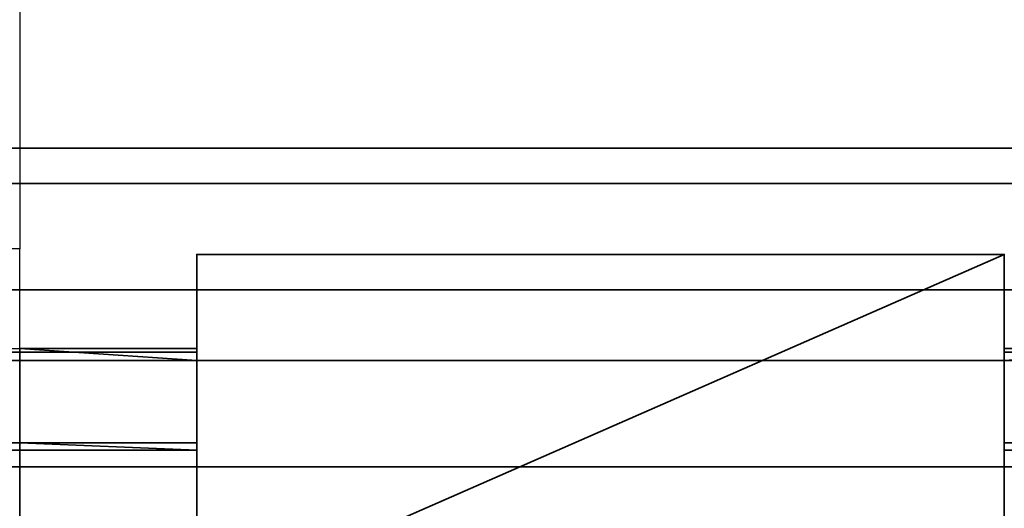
# Model space of a CAD drawing. Header units: millimetres. Extents: x -603 to 3703, y -115 to 249.
# Tile 1006 of 1056: x 3444.3 to 3458.2, y 14.41 to 21.31. Entities that reach past the tile are written whole.
import ezdxf

# ---------------------------------------------------------------- set-up
doc = ezdxf.new("R2010")
doc.units = ezdxf.units.MM
doc.layers.add('151', color=7, linetype='Continuous', true_color=0xffffff)

# ---------------------------------------------------------------- blocks, each defined once
blk = doc.blocks.new('UG_SURFACE_003')
at = {"layer": '151', "color": 252, "linetype": 'Continuous', "lineweight": 35}
for points in [[(3703, -13.3, 2212.25), (3703, 230.4, 2212.25), (2297, 230.4, 2212.25), (2297, -13.3, 2212.25)], [(2447, -13.3, 2062.25), (2447, 230.4, 2062.25), (3553, 230.4, 2062.25), (3553, -13.3, 2062.25)]]:
    blk.add_3dface(points, dxfattribs=at)
blk = doc.blocks.new('UG_SURFACE_189')
at = {"layer": '151', "color": 7, "linetype": 'Continuous', "lineweight": 35}
for points in [[(3496.65, 11.15, 2003.9), (3496.65, 229.15, 2003.9), (2503.35, 229.15, 2003.9), (2503.35, 11.15, 2003.9)], [(2503.5, 11.15, 2003.75), (2503.5, 229.15, 2003.75), (3496.5, 229.15, 2003.75), (3496.5, 11.15, 2003.75)]]:
    blk.add_3dface(points, dxfattribs=at)
blk = doc.blocks.new('UG_SURFACE_190')
at = {"layer": '151', "color": 41, "linetype": 'Continuous', "lineweight": 35}
for points in [[(3496.65, 229.15, 2003.9), (3496.65, 11.15, 2003.9), (2503.35, 11.15, 2003.9), (2503.35, 229.15, 2003.9)], [(3510.5, 19, 2017.75), (3510.5, 71, 2017.75), (2489.5, 71, 2017.75), (2489.5, 19, 2017.75)], [(3501, 19.5, 2008.25), (3503.5, 19.5, 2010.75), (2496.5, 19.5, 2010.75), (2499, 19.5, 2008.25)], [(3503.5, 19.5, 2010.75), (3503.5, 17.5, 2010.75), (2496.5, 17.5, 2010.75), (2496.5, 19.5, 2010.75)], [(3501, 19.5, 2008.25), (2499, 19.5, 2008.25), (2499, 11.15, 2008.25), (3501, 11.15, 2008.25)], [(3509, 17.5, 2016.25), (3510.5, 19, 2017.75), (2489.5, 19, 2017.75), (2491, 17.5, 2016.25)], [(3503.5, 17.5, 2010.75), (3509, 17.5, 2016.25), (2491, 17.5, 2016.25), (2496.5, 17.5, 2010.75)]]:
    blk.add_3dface(points, dxfattribs=at)
blk = doc.blocks.new('UG_SURFACE_206')
at = {"layer": '151', "color": 252, "linetype": 'Continuous', "lineweight": 35}
for points in [[(3446.8, 13, 2010.25), (3446.8, 18, 2010.25), (3446.8, 18, 2008.75), (3446.8, 13, 2008.75)], [(3446.8, 13, 2008.75), (3458.2, 18, 2008.75), (3458.2, 13, 2008.75)], [(3446.8, 13, 2008.75), (3446.8, 18, 2008.75), (3458.2, 18, 2008.75)], [(3458.2, 13, 2010.25), (3458.2, 18, 2010.25), (3446.8, 18, 2010.25), (3446.8, 13, 2010.25)], [(3458.2, 18, 2008.75), (3446.8, 18, 2008.75), (3446.8, 18, 2010.25), (3458.2, 18, 2010.25)], [(3458.2, 18, 2008.75), (3458.2, 18, 2010.25), (3458.2, 13, 2010.25), (3458.2, 13, 2008.75)], [(3444.3, 16.673, 2017.889), (3446.8, 16.673, 2017.889), (3446.8, 16.62, 2017.775), (3382.08, 16.62, 2017.775)], [(3446.8, 16.5, 2017.17), (3382.08, 16.5, 2017.17), (3382.08, 16.62, 2017.775), (3446.8, 16.62, 2017.775)], [(3444.3, 16.673, 2017.889), (3444.3, 15.338, 2018.572), (3446.8, 15.338, 2018.572), (3446.8, 16.5, 2017.978)], [(3446.8, 16.5, 2017.978), (3446.8, 16.673, 2017.889), (3444.3, 16.673, 2017.889)], [(3446.8, 16.62, 2017.775), (3446.8, 16.673, 2017.889), (3446.8, 16.5, 2017.978)], [(3446.8, 16.5, 2017.978), (3446.8, 16.5, 2017.17), (3446.8, 16.62, 2017.775)], [(3458.2, 16.5, 2017.978), (3458.2, 16.673, 2017.889), (3458.2, 16.62, 2017.775)], [(3512, 16.62, 2017.775), (3458.2, 16.62, 2017.775), (3460.7, 16.673, 2017.889)], [(3458.2, 16.62, 2017.775), (3458.2, 16.673, 2017.889), (3460.7, 16.673, 2017.889)], [(3460.7, 16.673, 2017.889), (3458.2, 16.673, 2017.889), (3458.2, 16.5, 2017.978)], [(3458.2, 16.5, 2017.978), (3458.2, 15.338, 2018.572), (3460.7, 15.338, 2018.572), (3460.7, 16.673, 2017.889)], [(3458.2, 16.62, 2017.775), (3458.2, 16.5, 2017.17), (3458.2, 16.5, 2017.978)], [(3512, 16.5, 2017.17), (3458.2, 16.5, 2017.17), (3458.2, 16.62, 2017.775), (3512, 16.62, 2017.775)], [(3382.08, 16.5, 2017.17), (3446.8, 16.5, 2017.17), (3460.7, 16.5, 2015.151), (3444.3, 16.5, 2015.151)], [(3444.3, 16.5, 2015.151), (3460.7, 16.5, 2015.151), (3460.7, 15, 2015.151), (3444.3, 15, 2015.151)], [(3458.2, 15, 2021.75), (3458.2, 16.5, 2021.75), (3446.8, 16.5, 2021.75), (3446.8, 15, 2021.75)], [(3446.8, 15, 2021.75), (3446.8, 16.5, 2021.75), (3446.8, 16.5, 2017.978), (3446.8, 15.338, 2018.572)], [(3460.7, 16.5, 2015.151), (3446.8, 16.5, 2017.17), (3458.2, 16.5, 2017.17)], [(3458.2, 16.5, 2017.978), (3458.2, 16.5, 2017.17), (3446.8, 16.5, 2017.17), (3446.8, 16.5, 2017.978)], [(3446.8, 16.5, 2017.978), (3446.8, 16.5, 2021.75), (3458.2, 16.5, 2021.75), (3458.2, 16.5, 2017.978)], [(3458.2, 15.338, 2018.572), (3458.2, 16.5, 2017.978), (3458.2, 16.5, 2021.75), (3458.2, 15, 2021.75)], [(3458.2, 16.5, 2017.17), (3512, 16.5, 2017.17), (3460.7, 16.5, 2015.151)], [(3125.7, 15.338, 2018.572), (3123.2, 15.338, 2018.572), (3123.2, 15.234, 2018.349), (3446.8, 15.234, 2018.349)], [(3125.7, 15.338, 2018.572), (3446.8, 15.234, 2018.349), (3444.3, 15.338, 2018.572)], [(3446.8, 15.234, 2018.349), (3446.8, 15.338, 2018.572), (3444.3, 15.338, 2018.572)], [(3446.8, 15, 2021.75), (3446.8, 15.338, 2018.572), (3446.8, 15.234, 2018.349)], [(3460.7, 15.338, 2018.572), (3458.2, 15.338, 2018.572), (3458.2, 15.234, 2018.349), (3512, 15.234, 2018.349)], [(3458.2, 15.234, 2018.349), (3458.2, 15.338, 2018.572), (3458.2, 15, 2021.75)], [(3446.8, 15.234, 2018.349), (3123.2, 15.234, 2018.349), (3123.2, 15, 2017.17), (3446.8, 15, 2017.17)], [(3446.8, 15.234, 2018.349), (3446.8, 15, 2017.17), (3446.8, 15, 2021.75)], [(3512, 15.234, 2018.349), (3458.2, 15.234, 2018.349), (3458.2, 15, 2017.17), (3512, 15, 2017.17)], [(3458.2, 15, 2021.75), (3458.2, 15, 2017.17), (3458.2, 15.234, 2018.349)], [(3109.3, 15, 2015.151), (3125.7, 15, 2015.151), (3446.8, 15, 2017.17), (3123.2, 15, 2017.17)], [(3446.8, 15, 2017.17), (3125.7, 15, 2015.151), (3444.3, 15, 2015.151), (3458.2, 15, 2017.17)], [(3444.3, 15, 2015.151), (3460.7, 15, 2015.151), (3512, 15, 2017.17), (3458.2, 15, 2017.17)], [(3458.2, 15, 2017.17), (3458.2, 15, 2021.75), (3446.8, 15, 2021.75), (3446.8, 15, 2017.17)]]:
    blk.add_3dface(points, dxfattribs=at)
blk = doc.blocks.new('UG_SURFACE_230')
at = {"layer": '151', "color": 252, "linetype": 'Continuous', "lineweight": 35}
for points in [[(2485.5, -30.22, 2021.75), (3514.5, -30.22, 2021.75), (3514.5, 62.62, 2021.75), (2485.5, 62.62, 2021.75)], [(2487, -30.22, 2020.25), (2487, 62.62, 2020.25), (3513, 62.62, 2020.25), (3513, -30.22, 2020.25)]]:
    blk.add_3dface(points, dxfattribs=at)

msp = doc.modelspace()

# ---------------------------------------------------------------- linework, layer by layer
at = {"layer": '151', "color": 252, "linetype": 'Continuous', "lineweight": -3, "true_color": 0x939598}
for p, q in [((3444.3, 22.801, 2018.75), (3444.3, 18.08, 2018.75)), ((3444.3, 22.801, 2020.25), (3444.3, 18.08, 2020.25)), ((2496.5, 19.5, 2010.75), (3503.5, 19.5, 2010.75)), ((2499, 19.5, 2008.25), (3501, 19.5, 2008.25)), ((2489.5, 19, 2017.75), (3510.5, 19, 2017.75)), ((3444.3, 18.08, 2018.75), (3125.7, 18.08, 2018.75)), ((3444.3, 18.08, 2020.25), (3125.7, 18.08, 2020.25)), ((3446.8, 18, 2008.75), (3446.8, 18, 2010.25)), ((3458.2, 18, 2010.25), (3446.8, 18, 2010.25)), ((3446.8, 18, 2010.25), (3446.8, 13, 2010.25)), ((3446.8, 13, 2008.75), (3446.8, 18, 2008.75)), ((3458.2, 18, 2008.75), (3446.8, 18, 2008.75)), ((2491, 17.5, 2016.25), (3509, 17.5, 2016.25)), ((2496.5, 17.5, 2010.75), (3503.5, 17.5, 2010.75)), ((3444.3, 16.673, 2017.889), (3444.3, 15.338, 2018.572)), ((3446.8, 16.673, 2017.889), (3444.3, 16.673, 2017.889)), ((3446.8, 16.673, 2017.889), (3446.8, 16.5, 2017.978)), ((3446.8, 16.5, 2017.17), (3123.2, 16.5, 2017.17)), ((3444.3, 16.5, 2011.83), (3125.7, 16.5, 2011.83)), ((3444.3, 16.5, 2015.151), (3444.3, 16.5, 2011.83)), ((3444.3, 16.5, 2015.151), (3444.3, 15, 2015.151)), ((3460.7, 16.5, 2015.151), (3444.3, 16.5, 2015.151)), ((3446.8, 16.5, 2017.978), (3446.8, 16.5, 2017.17)), ((3446.8, 16.5, 2017.978), (3446.8, 16.5, 2021.75)), ((3446.8, 16.5, 2017.978), (3446.8, 15.338, 2018.572)), ((3446.8, 16.5, 2021.75), (3446.8, 15, 2021.75)), ((3446.8, 16.5, 2021.75), (3458.2, 16.5, 2021.75)), ((3446.8, 15.338, 2018.572), (3444.3, 15.338, 2018.572)), ((3446.8, 15, 2017.17), (3123.2, 15, 2017.17)), ((3444.3, 15, 2011.83), (3125.7, 15, 2011.83)), ((3460.7, 15, 2015.151), (3444.3, 15, 2015.151)), ((3444.3, 15, 2011.83), (3444.3, 15, 2015.151)), ((3446.8, 15, 2017.17), (3446.8, 15, 2021.75)), ((3446.8, 15, 2021.75), (3458.2, 15, 2021.75))]:
    msp.add_line(p, q, dxfattribs=at)
at = {"layer": '151', "color": 252, "linetype": 'Continuous', "lineweight": -3, "true_color": 0x939598, "extrusion": (-1, 0, 0)}
for centre, radius, start, end in [((-18.08, 2017.17, -3444.3), 3.08, 27.0767, 90), ((-18.08, 2017.17, -3444.3), 1.58, 27.0767, 90), ((-13.42, 2011.83, -3444.3), 3.08, 180, 270), ((-18.08, 2017.17, -3446.8), 3.08, 0, 27.0767)]:
    msp.add_arc(centre, radius, start, end, dxfattribs=at)
at = {"layer": '151', "color": 252, "linetype": 'Continuous', "lineweight": -3, "true_color": 0x939598, "extrusion": (1, 0, 0)}
for centre, start, end in [((18.08, 2017.17, 3446.8), 152.9233, 180), ((13.42, 2011.83, 3444.3), 270, 0)]:
    msp.add_arc(centre, 1.58, start, end, dxfattribs=at)

# ---------------------------------------------------------------- block references
at = {"layer": '151', "color": 252, "linetype": 'Continuous', "lineweight": -3, "true_color": 0x939598}
for name in ['UG_SURFACE_189', 'UG_SURFACE_003', 'UG_SURFACE_190', 'UG_SURFACE_230', 'UG_SURFACE_206']:
    msp.add_blockref(name, (0, 0), dxfattribs=at)

doc.saveas('drawing.dxf')
